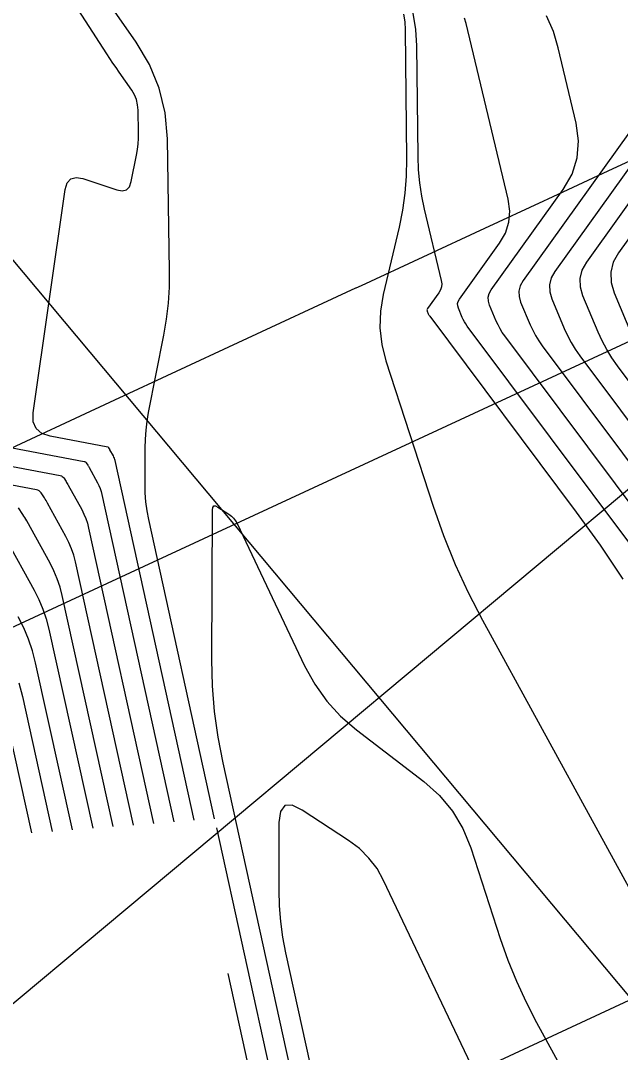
# Model space of a CAD drawing. Extents: x 1354696 to 1366163, y 660729 to 670380.
# Drawn here: x 1361355.99 to 1361378.05, y 664723.95 to 664761.92 of the extents above; entities that cross this region are included whole.
import ezdxf

# ---------------------------------------------------------------- set-up
doc = ezdxf.new("R2010")
doc.units = 0
for name, color, linetype in [('R_Contours', 7, 'Continuous'), ('R_Erosion', 7, 'Continuous'), ('R_Fin Surface', 7, 'Continuous'), ('R_Horz Alg', 7, 'Continuous'), ('R_Water', 7, 'Continuous')]:
    doc.layers.add(name, color=color, linetype=linetype)

msp = doc.modelspace()

# ---------------------------------------------------------------- linework, layer by layer
at = {"layer": 'R_Contours'}
for points in [[(1361362.374, 664732.489), (1361359.464, 664745.725), (1361359.452, 664745.77), (1361359.437, 664745.814), (1361359.419, 664745.857), (1361359.398, 664745.899), (1361359.271, 664746.129), (1361359.266, 664746.138), (1361359.261, 664746.147), (1361359.256, 664746.156), (1361359.25, 664746.164), (1361359.227, 664746.199), (1361359.221, 664746.207), (1361359.214, 664746.213), (1361359.205, 664746.218), (1361359.196, 664746.221), (1361357.067, 664746.624), (1361356.76, 664746.728), (1361356.555, 664746.906), (1361356.453, 664747.157), (1361356.453, 664747.481), (1361357.63, 664755.705), (1361357.702, 664755.95), (1361357.834, 664756.098), (1361358.025, 664756.15), (1361358.277, 664756.104), (1361359.521, 664755.687), (1361359.721, 664755.651), (1361359.877, 664755.69), (1361359.989, 664755.806), (1361360.056, 664755.998), (1361360.248, 664756.972), (1361360.283, 664757.176), (1361360.307, 664757.38), (1361360.319, 664757.585), (1361360.321, 664757.791), (1361360.307, 664758.628), (1361360.29, 664758.825), (1361360.245, 664759.013), (1361360.171, 664759.193), (1361360.07, 664759.363), (1361359.609, 664760.026), (1361359.495, 664760.192), (1361359.382, 664760.359), (1361359.27, 664760.527), (1361359.16, 664760.696), (1361349.704, 664775.325)], [(1361363.122, 664732.547), (1361360.701, 664743.557), (1361360.639, 664743.881), (1361360.595, 664744.207), (1361360.569, 664744.535), (1361360.561, 664744.865), (1361360.565, 664746.189), (1361360.574, 664746.519), (1361360.599, 664746.848), (1361360.639, 664747.175), (1361360.695, 664747.5), (1361361.257, 664750.347), (1361361.356, 664750.931), (1361361.424, 664751.518), (1361361.461, 664752.108), (1361361.467, 664752.7), (1361361.385, 664757.569), (1361361.3, 664758.525), (1361361.081, 664759.437), (1361360.726, 664760.306), (1361360.235, 664761.131), (1361357.935, 664764.441)], [(1361370.066, 664762.155), (1361370.114, 664761.871), (1361370.132, 664761.581), (1361370.182, 664756.828), (1361370.169, 664756.194), (1361370.119, 664755.564), (1361370.031, 664754.939), (1361369.904, 664754.317), (1361369.322, 664751.841), (1361369.219, 664751.223), (1361369.202, 664750.609), (1361369.271, 664749.999), (1361369.425, 664749.393), (1361371.165, 664744.049), (1361371.545, 664742.967), (1361371.974, 664741.906), (1361372.452, 664740.867), (1361372.979, 664739.849), (1361381.458, 664724.349)], [(1361370.411, 664762.189), (1361370.512, 664761.596), (1361370.55, 664760.988), (1361370.593, 664756.923), (1361370.612, 664756.433), (1361370.658, 664755.946), (1361370.731, 664755.462), (1361370.831, 664754.982), (1361371.456, 664752.358), (1361371.473, 664752.236), (1361371.464, 664752.119), (1361371.428, 664752.008), (1361371.367, 664751.902), (1361370.951, 664751.321), (1361370.939, 664751.299), (1361370.933, 664751.277), (1361370.934, 664751.254), (1361370.941, 664751.23), (1361370.981, 664751.134), (1361370.992, 664751.11), (1361371.004, 664751.087), (1361371.018, 664751.065), (1361371.033, 664751.044), (1361376.424, 664743.834), (1361377.306, 664742.611), (1361378.142, 664741.36)], [(1361390.876, 664725.991), (1361372.413, 664750.679), (1361372.36, 664750.755), (1361372.312, 664750.833), (1361372.268, 664750.915), (1361372.23, 664750.999), (1361372.086, 664751.342), (1361372.062, 664751.426), (1361372.06, 664751.508), (1361372.08, 664751.587), (1361372.123, 664751.664), (1361373.599, 664753.725), (1361373.817, 664754.103), (1361373.943, 664754.499), (1361373.976, 664754.913), (1361373.917, 664755.345), (1361372.377, 664761.812), (1361372.318, 664762.009)], [(1361391.138, 664727.123), (1361373.794, 664750.314), (1361373.702, 664750.445), (1361373.619, 664750.58), (1361373.545, 664750.72), (1361373.479, 664750.864), (1361373.232, 664751.453), (1361373.19, 664751.598), (1361373.186, 664751.739), (1361373.221, 664751.875), (1361373.295, 664752.007), (1361375.94, 664755.699), (1361376.27, 664756.271), (1361376.46, 664756.871), (1361376.511, 664757.498), (1361376.421, 664758.152), (1361375.763, 664760.915), (1361375.582, 664761.521), (1361375.333, 664762.093)], [(1361391.923, 664730.517), (1361377.935, 664749.22), (1361377.729, 664749.514), (1361377.542, 664749.818), (1361377.374, 664750.134), (1361377.226, 664750.46), (1361376.669, 664751.787), (1361376.574, 664752.114), (1361376.566, 664752.431), (1361376.644, 664752.738), (1361376.81, 664753.036), (1361383.008, 664761.688)], [(1361381.885, 664761.413), (1361375.638, 664752.693), (1361375.503, 664752.45), (1361375.439, 664752.2), (1361375.446, 664751.942), (1361375.524, 664751.676), (1361375.977, 664750.595), (1361376.098, 664750.329), (1361376.235, 664750.072), (1361376.387, 664749.824), (1361376.554, 664749.585), (1361391.661, 664729.385)], [(1361383.615, 664761.242), (1361377.982, 664753.378), (1361377.785, 664753.026), (1361377.692, 664752.662), (1361377.702, 664752.286), (1361377.815, 664751.898), (1361378.475, 664750.325)], [(1361378.912, 664758.556), (1361374.467, 664752.35), (1361374.362, 664752.163), (1361374.313, 664751.969), (1361374.318, 664751.77), (1361374.378, 664751.564), (1361374.728, 664750.73), (1361374.821, 664750.524), (1361374.927, 664750.326), (1361375.045, 664750.134), (1361375.174, 664749.95), (1361391.4, 664728.254)], [(1361346.851, 664747.181), (1361357.446, 664745.174), (1361357.483, 664745.164), (1361357.516, 664745.146), (1361357.545, 664745.122), (1361357.569, 664745.092), (1361357.657, 664744.956), (1361357.679, 664744.922), (1361357.7, 664744.887), (1361357.72, 664744.852), (1361357.74, 664744.817), (1361358.232, 664743.924), (1361358.315, 664743.761), (1361358.385, 664743.594), (1361358.443, 664743.422), (1361358.488, 664743.245), (1361360.879, 664732.372)], [(1361360.132, 664732.314), (1361358.001, 664742.005), (1361357.938, 664742.247), (1361357.859, 664742.484), (1361357.763, 664742.713), (1361357.65, 664742.937), (1361356.974, 664744.161), (1361356.947, 664744.21), (1361356.919, 664744.257), (1361356.89, 664744.305), (1361356.86, 664744.352), (1361356.74, 664744.538), (1361356.707, 664744.58), (1361356.667, 664744.613), (1361356.622, 664744.636), (1361356.571, 664744.651), (1361344.322, 664746.971)], [(1361352.947, 664746.715), (1361358.321, 664745.697), (1361358.344, 664745.691), (1361358.365, 664745.68), (1361358.383, 664745.665), (1361358.398, 664745.645), (1361358.453, 664745.56), (1361358.467, 664745.539), (1361358.48, 664745.517), (1361358.493, 664745.495), (1361358.506, 664745.473), (1361358.815, 664744.912), (1361358.867, 664744.809), (1361358.911, 664744.704), (1361358.947, 664744.596), (1361358.976, 664744.485), (1361361.627, 664732.431)], [(1361359.384, 664732.256), (1361357.513, 664740.765), (1361357.434, 664741.073), (1361357.333, 664741.373), (1361357.211, 664741.665), (1361357.067, 664741.949), (1361356.209, 664743.506), (1361356.174, 664743.567), (1361356.138, 664743.628), (1361356.102, 664743.688), (1361356.064, 664743.747), (1361355.911, 664743.984)], [(1361367.113, 664717.857), (1361363.43, 664734.605), (1361363.25, 664735.545), (1361363.122, 664736.49), (1361363.047, 664737.44), (1361363.024, 664738.396), (1361363.042, 664743.91), (1361363.055, 664744.007), (1361363.093, 664744.057), (1361363.156, 664744.061), (1361363.243, 664744.018), (1361363.645, 664743.756), (1361363.739, 664743.685), (1361363.821, 664743.603), (1361363.891, 664743.511), (1361363.948, 664743.407), (1361366.433, 664738.173), (1361366.803, 664737.496), (1361367.245, 664736.878), (1361367.757, 664736.316), (1361368.341, 664735.813), (1361370.819, 664733.914), (1361371.392, 664733.405), (1361371.869, 664732.83), (1361372.253, 664732.188), (1361372.542, 664731.48), (1361373.629, 664728.139), (1361373.909, 664727.343), (1361374.225, 664726.562), (1361374.577, 664725.797), (1361374.965, 664725.047), (1361377.464, 664720.478)], [(1361355.443, 664742.85), (1361356.484, 664740.962), (1361356.658, 664740.617), (1361356.807, 664740.263), (1361356.929, 664739.899), (1361357.025, 664739.525), (1361358.637, 664732.197)], [(1361357.889, 664732.139), (1361356.538, 664738.285), (1361356.424, 664738.725), (1361356.281, 664739.153), (1361356.106, 664739.569), (1361355.901, 664739.974)], [(1361355.92, 664737.551), (1361356.05, 664737.045), (1361357.142, 664732.081)], [(1361356.394, 664732.022), (1361355.562, 664735.805)], [(1361374.58, 664719.227), (1361369.339, 664730.271), (1361369.094, 664730.709), (1361368.798, 664731.101), (1361368.45, 664731.448), (1361368.049, 664731.75), (1361366.345, 664732.866), (1361365.971, 664733.046), (1361365.704, 664733.03), (1361365.544, 664732.816), (1361365.489, 664732.405), (1361365.481, 664729.921), (1361365.495, 664729.339), (1361365.541, 664728.76), (1361365.618, 664728.185), (1361365.728, 664727.613), (1361367.97, 664717.418)], [(1361366.256, 664718.297), (1361363.197, 664732.208)], [(1361364.699, 664712.955), (1361364.73, 664712.999), (1361367.172, 664715.731), (1361367.183, 664715.747), (1361367.189, 664715.765), (1361367.19, 664715.783), (1361367.185, 664715.803), (1361367.153, 664715.882), (1361367.144, 664715.901), (1361367.132, 664715.918), (1361367.118, 664715.932), (1361367.101, 664715.944), (1361366.551, 664716.277), (1361366.459, 664716.342), (1361366.38, 664716.417), (1361366.313, 664716.505), (1361366.259, 664716.603), (1361365.72, 664717.779), (1361365.62, 664718.012), (1361365.534, 664718.249), (1361365.46, 664718.49), (1361365.399, 664718.736), (1361363.615, 664726.849)]]:
    msp.add_lwpolyline(points, dxfattribs=at)
at = {"layer": 'R_Erosion'}
msp.add_lwpolyline([(1361382.118, 664758.48), (1361377.582, 664756.375), (1361375.378, 664755.352), (1361375.216, 664755.276), (1361373.047, 664754.269), (1361368.512, 664752.164), (1361368.315, 664752.072), (1361368.306, 664752.068), (1361363.977, 664750.058), (1361359.442, 664747.953), (1361354.907, 664745.847)], dxfattribs=at)
at = {"layer": 'R_Fin Surface'}
for p, q in [((1361348.339, 664736.183), (1361391.875, 664756.396)), ((1361353.812, 664724.178), (1361384.497, 664749.838)), ((1361345.265, 664710.5), (1361388.802, 664730.713))]:
    msp.add_line(p, q, dxfattribs=at)
at = {"layer": 'R_Horz Alg'}
msp.add_line((1361321.628, 664793.841), (1361417.685, 664678.976), dxfattribs=at)
at = {"layer": 'R_Water'}
msp.add_line((1361321.628, 664793.841), (1361417.685, 664678.976), dxfattribs=at)

doc.saveas('drawing.dxf')
